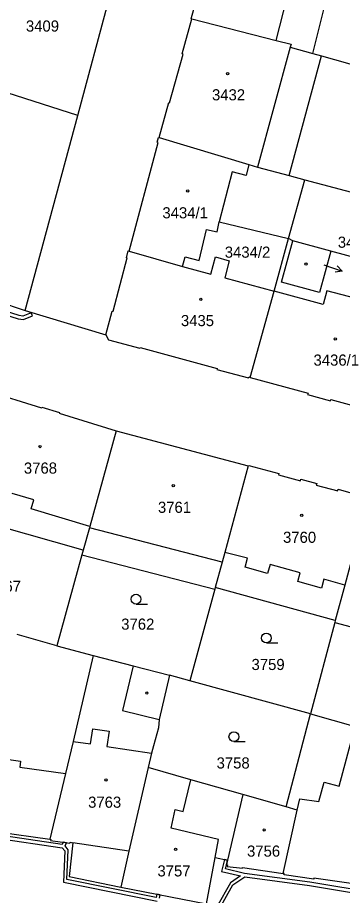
# Model space of a CAD drawing. Extents: x -756746 to -753363, y -1166406 to -1161727.
# Drawn here: x -755810.1 to -755760.5, y -1165529.5 to -1165395.4 of the extents above; entities that cross this region are included whole.
import ezdxf

# ---------------------------------------------------------------- set-up
doc = ezdxf.new("R2010")
doc.units = 0
for name, color, linetype in [('Hranice parcel', 7, 'Continuous'), ('Parcelní čísla', 7, 'Continuous'), ('Pop  PČ popisy', 7, 'Continuous'), ('Vnitřní kresba', 7, 'Continuous'), ('Věcná břemena k části', 7, 'Continuous'), ('Značky budov', 7, 'Continuous'), ('Značky kultur', 7, 'Continuous')]:
    doc.layers.add(name, color=color, linetype=linetype)

msp = doc.modelspace()

# ---------------------------------------------------------------- linework, layer by layer
at = {"layer": 'Hranice parcel'}
for p, q in [((-755800.92, -1165410.38), (-755794.89, -1165387.85)), ((-755764.99, -1165400.93), (-755761.83, -1165388.03)), ((-755768.64, -1165419.56), (-755763.67, -1165401.29)), ((-755764.99, -1165400.93), (-755763.67, -1165401.29)), ((-755763.67, -1165401.29), (-755752.92, -1165404.27)), ((-755800.92, -1165410.38), (-755811.7, -1165406.94)), ((-755808.95, -1165440.14), (-755800.92, -1165410.38)), ((-755768.7, -1165429.14), (-755766.23, -1165420.2)), ((-755768.64, -1165419.56), (-755766.23, -1165420.2)), ((-755766.23, -1165420.2), (-755745.63, -1165425.71)), ((-755770.92, -1165437.19), (-755768.7, -1165429.14)), ((-755768.06, -1165429.52), (-755768.7, -1165429.14)), ((-755762.27, -1165431.12), (-755768.06, -1165429.52)), ((-755836.87, -1165430.83), (-755808.95, -1165440.14)), ((-755793.07, -1165431.08), (-755784.91, -1165433.46)), ((-755747.99, -1165434.88), (-755762.27, -1165431.12)), ((-755774.57, -1165450.38), (-755770.92, -1165437.19)), ((-755808.95, -1165440.14), (-755796.64, -1165443.88)), ((-755795.05, -1165458.54), (-755774.88, -1165463.87)), ((-755800.09, -1165476.78), (-755820.26, -1165471)), ((-755800.09, -1165476.78), (-755800.28, -1165477.45)), ((-755800.28, -1165477.45), (-755804.1, -1165491.39)), ((-755800.28, -1165477.45), (-755779.97, -1165482.69)), ((-755779.97, -1165482.69), (-755783.78, -1165496.69)), ((-755779.91, -1165482.46), (-755779.97, -1165482.69)), ((-755761.59, -1165487.52), (-755779.91, -1165482.46)), ((-755761.59, -1165487.52), (-755761.67, -1165487.79)), ((-755761.67, -1165487.79), (-755765.35, -1165501.73)), ((-755804.1, -1165491.39), (-755810.19, -1165489.64)), ((-755804.1, -1165491.39), (-755798.56, -1165492.82)), ((-755783.78, -1165496.69), (-755786.91, -1165495.85)), ((-755765.35, -1165501.73), (-755783.78, -1165496.69)), ((-755769.1, -1165515.97), (-755765.35, -1165501.73)), ((-755775.71, -1165514.09), (-755778.03, -1165524.11)), ((-755769.1, -1165515.97), (-755775.71, -1165514.09)), ((-755824.53, -1165518.16), (-755805.2, -1165520.9))]:
    msp.add_line(p, q, dxfattribs=at)
for points in [[(-755783.51, -1165395.64), (-755783.6, -1165395.62), (-755782.64, -1165392.08), (-755782.5, -1165392.12), (-755781.03, -1165386.73), (-755781.17, -1165386.68), (-755780.21, -1165383.12)], [(-755788.5, -1165413.75), (-755787.02, -1165408.4), (-755786.88, -1165408.44), (-755784.84, -1165401.03), (-755784.98, -1165400.99), (-755783.51, -1165395.64)], [(-755783.51, -1165395.64), (-755770.63, -1165398.92), (-755768.34, -1165399.5), (-755768.46, -1165399.96), (-755764.99, -1165400.93)], [(-755793.07, -1165431.08), (-755788.65, -1165414.51), (-755788.8, -1165414.47), (-755788.59, -1165413.72), (-755788.5, -1165413.75)], [(-755788.5, -1165413.75), (-755774.76, -1165417.88), (-755773.47, -1165418.26), (-755768.64, -1165419.56)], [(-755784.91, -1165433.46), (-755784.53, -1165431.97), (-755782.39, -1165432.51), (-755781.26, -1165427.8), (-755779.63, -1165428.17), (-755779.3, -1165426.63), (-755768.7, -1165429.14)], [(-755762.27, -1165431.12), (-755764.01, -1165437.41), (-755769.8, -1165435.82), (-755768.06, -1165429.52)], [(-755796.64, -1165443.88), (-755795.67, -1165440.24), (-755795.53, -1165440.28), (-755793.35, -1165432.14), (-755793.5, -1165432.1), (-755793.22, -1165431.04), (-755793.07, -1165431.08)], [(-755784.91, -1165433.46), (-755780.58, -1165434.61), (-755779.86, -1165431.94), (-755777.77, -1165432.57), (-755778.47, -1165435.17), (-755770.92, -1165437.19)], [(-755796.64, -1165443.88), (-755796.23, -1165444.62), (-755791.43, -1165445.93), (-755791.39, -1165445.79), (-755779.61, -1165449), (-755779.65, -1165449.15), (-755774.85, -1165450.46), (-755774.81, -1165450.31), (-755774.57, -1165450.38)], [(-755774.57, -1165450.38), (-755765.74, -1165452.79), (-755765.8, -1165453.01), (-755762.33, -1165453.95), (-755762.27, -1165453.73), (-755753.5, -1165456.12)], [(-755815.16, -1165452.49), (-755815.06, -1165452.52), (-755815.01, -1165452.38), (-755806.45, -1165455.02), (-755806.41, -1165454.9), (-755803.72, -1165455.72), (-755803.76, -1165455.85), (-755795.05, -1165458.54)], [(-755795.05, -1165458.54), (-755799.1, -1165473.14), (-755799.15, -1165473.33), (-755800.09, -1165476.78)], [(-755774.88, -1165463.87), (-755778.45, -1165477.09), (-755778.86, -1165478.61), (-755779.91, -1165482.46)], [(-755774.88, -1165463.87), (-755774.79, -1165463.81), (-755770.18, -1165465.06), (-755770.24, -1165465.27), (-755766.91, -1165466.17), (-755766.84, -1165465.91), (-755764.41, -1165466.57), (-755764.48, -1165466.83), (-755761.21, -1165467.71), (-755761.14, -1165467.45), (-755756.55, -1165468.75)], [(-755756.55, -1165468.75), (-755760.12, -1165482.08), (-755761.59, -1165487.52)], [(-755761.67, -1165487.79), (-755754.35, -1165489.72), (-755741.83, -1165493.17)], [(-755798.56, -1165492.82), (-755801.6, -1165505.95), (-755802.78, -1165510.86), (-755805.2, -1165520.9)], [(-755798.56, -1165492.82), (-755792.44, -1165494.43), (-755786.91, -1165495.85)], [(-755786.91, -1165495.85), (-755788.48, -1165502.61), (-755788.59, -1165503.88), (-755789.37, -1165506.63), (-755789.63, -1165507.76), (-755790.15, -1165509.94)], [(-755765.35, -1165501.73), (-755758.52, -1165503.68), (-755757.99, -1165503.83), (-755745.23, -1165507.3)], [(-755790.15, -1165509.94), (-755793.1, -1165522.7), (-755794.35, -1165528.21)], [(-755775.71, -1165514.09), (-755783.66, -1165511.81), (-755790.15, -1165509.94)], [(-755769.53, -1165526.12), (-755767.41, -1165516.45), (-755769.1, -1165515.97)], [(-755805.2, -1165520.9), (-755805.05, -1165520.92), (-755805.07, -1165521.08), (-755802.11, -1165521.52), (-755802.09, -1165521.36), (-755801.67, -1165521.43), (-755802.22, -1165526.6), (-755794.35, -1165528.21)], [(-755794.35, -1165528.21), (-755781.25, -1165530.77), (-755779.93, -1165523.67), (-755778.03, -1165524.11)], [(-755778.03, -1165524.11), (-755778.18, -1165524.79), (-755778.06, -1165524.81), (-755778.09, -1165525.05), (-755775.75, -1165525.32), (-755775.77, -1165525.19), (-755769.53, -1165526.12)], [(-755751.2, -1165529.01), (-755757.04, -1165528.14), (-755757.01, -1165527.98), (-755764.85, -1165526.82), (-755764.87, -1165526.98), (-755769.39, -1165526.31), (-755769.38, -1165526.13), (-755769.53, -1165526.12)]]:
    msp.add_lwpolyline(points, dxfattribs=at)
at = {"layer": 'Pop  PČ popisy'}
for p, q in [((-755763.34, -1165433.18), (-755760.5, -1165434.16)), ((-755760.5, -1165434.16), (-755761.29, -1165433.36)), ((-755760.5, -1165434.16), (-755761.61, -1165434.3))]:
    msp.add_line(p, q, dxfattribs=at)
at = {"layer": 'Vnitřní kresba'}
for p, q in [((-755770.63, -1165398.92), (-755767.77, -1165387.8)), ((-755768.46, -1165399.96), (-755773.47, -1165418.26)), ((-755774.76, -1165417.88), (-755775.18, -1165419.52)), ((-755777.32, -1165418.98), (-755779.3, -1165426.63)), ((-755775.18, -1165419.52), (-755777.32, -1165418.98)), ((-755763.44, -1165439.22), (-755770.92, -1165437.19)), ((-755762.89, -1165437.18), (-755763.44, -1165439.22)), ((-755758.41, -1165438.34), (-755762.89, -1165437.18)), ((-755807.64, -1165469.09), (-755810.93, -1165468.08)), ((-755808.04, -1165470.42), (-755807.64, -1165469.09)), ((-755799.1, -1165473.14), (-755808.04, -1165470.42)), ((-755778.86, -1165478.61), (-755799.15, -1165473.33)), ((-755774.99, -1165478), (-755778.45, -1165477.09)), ((-755775.36, -1165479.37), (-755774.99, -1165478)), ((-755771.91, -1165480.31), (-755775.36, -1165479.37)), ((-755771.54, -1165478.96), (-755771.91, -1165480.31)), ((-755766.95, -1165480.22), (-755771.54, -1165478.96)), ((-755767.31, -1165481.56), (-755766.95, -1165480.22)), ((-755763.7, -1165482.55), (-755767.31, -1165481.56)), ((-755763.33, -1165481.2), (-755763.7, -1165482.55)), ((-755760.12, -1165482.08), (-755763.33, -1165481.2)), ((-755792.44, -1165494.43), (-755794.09, -1165501.24)), ((-755794.09, -1165501.24), (-755788.48, -1165502.61)), ((-755760.98, -1165512.81), (-755758.52, -1165503.68)), ((-755798.97, -1165506.34), (-755798.62, -1165504.02)), ((-755798.62, -1165504.02), (-755796.11, -1165504.42)), ((-755796.11, -1165504.42), (-755796.46, -1165506.73)), ((-755801.6, -1165505.95), (-755798.97, -1165506.34)), ((-755796.46, -1165506.73), (-755789.63, -1165507.76)), ((-755816.92, -1165507.96), (-755809.66, -1165508.97)), ((-755809.66, -1165508.97), (-755809.78, -1165509.87)), ((-755809.78, -1165509.87), (-755802.78, -1165510.86)), ((-755784.84, -1165516.65), (-755783.66, -1165511.81)), ((-755764.1, -1165515.15), (-755763.28, -1165512.19)), ((-755763.28, -1165512.19), (-755760.98, -1165512.81)), ((-755767.41, -1165516.45), (-755766.99, -1165514.74)), ((-755766.99, -1165514.74), (-755764.1, -1165515.15)), ((-755786.65, -1165519.21), (-755786.06, -1165516.35)), ((-755786.06, -1165516.35), (-755784.84, -1165516.65)), ((-755779.43, -1165520.96), (-755786.65, -1165519.21)), ((-755779.93, -1165523.67), (-755779.43, -1165520.96)), ((-755793.1, -1165522.7), (-755801.67, -1165521.43))]:
    msp.add_line(p, q, dxfattribs=at)
at = {"layer": 'Věcná břemena k části'}
for points in [[(-755818.38, -1165438.78), (-755810.01, -1165441.42), (-755809.23, -1165441.55), (-755807.86, -1165440.96), (-755808.06, -1165440.5), (-755809.29, -1165441.03), (-755809.89, -1165440.94), (-755818.22, -1165438.3)], [(-755813.71, -1165520.67), (-755803.28, -1165522.2), (-755802.89, -1165522.67), (-755803.11, -1165527.45), (-755788.77, -1165530.34)], [(-755788.43, -1165529.89), (-755788.33, -1165529.39), (-755788.82, -1165529.29), (-755788.92, -1165529.8), (-755802.59, -1165527.05), (-755802.38, -1165522.51), (-755802.85, -1165521.93), (-755802.63, -1165521.44), (-755803.15, -1165521.37), (-755803.29, -1165521.69), (-755813.64, -1165520.18)], [(-755755.31, -1165529.15), (-755765.47, -1165527.47), (-755775.43, -1165526.11), (-755778.35, -1165525.44), (-755778.18, -1165524.79), (-755778.03, -1165524.11), (-755778.5, -1165524), (-755778.97, -1165525.81), (-755776.08, -1165526.47), (-755777.59, -1165527.53), (-755779.69, -1165531.23)], [(-755779.43, -1165531.78), (-755777.22, -1165527.87), (-755775.41, -1165526.62), (-755765.54, -1165527.96), (-755755.12, -1165529.69)]]:
    msp.add_lwpolyline(points, dxfattribs=at)
at = {"layer": 'Značky budov'}
for centre in [(-755778.04, -1165404.01), (-755784.11, -1165421.91), (-755766.07, -1165433.06), (-755782.12, -1165438.47), (-755761.58, -1165444.5), (-755806.69, -1165460.93), (-755786.33, -1165466.89), (-755766.71, -1165471.43), (-755790.37, -1165498.57), (-755796.61, -1165511.84), (-755772.44, -1165519.47), (-755785.98, -1165522.43)]:
    msp.add_circle(centre, 0.175, dxfattribs=at)
at = {"layer": 'Značky kultur'}
for p, q in [((-755792.01, -1165484.99), (-755790.26, -1165484.99)), ((-755772.11, -1165490.92), (-755770.36, -1165490.92)), ((-755777.07, -1165505.99), (-755775.32, -1165505.99))]:
    msp.add_line(p, q, dxfattribs=at)
for centre in [(-755792.01, -1165484.24), (-755772.11, -1165490.17), (-755777.07, -1165505.24)]:
    msp.add_circle(centre, 0.75, dxfattribs=at)

# ---------------------------------------------------------------- texts
at = {"layer": 'Parcelní čísla'}
for s, p in [('3409', (-755808.84, -1165397.57)), ('3432', (-755780.41, -1165408.07)), ('3434/1', (-755787.99, -1165426.09)), ('3437', (-755761.19, -1165430.58)), ('3434/2', (-755778.46, -1165432.1)), ('3435', (-755785.16, -1165442.55)), ('3436/1', (-755764.9, -1165448.58)), ('3768', (-755809.15, -1165465.07)), ('3761', (-755788.67, -1165471.06)), ('3760', (-755769.56, -1165475.64)), ('3767', (-755814.65, -1165483.11)), ('3762', (-755794.28, -1165488.9)), ('3759', (-755774.37, -1165495.06)), ('3758', (-755779.71, -1165510.1)), ('3763', (-755799.34, -1165516.09)), ('3756', (-755775.06, -1165523.56)), ('3757', (-755788.75, -1165526.58))]:
    msp.add_text(s, height=1.7, dxfattribs=at).set_placement(p)

doc.saveas('drawing.dxf')
